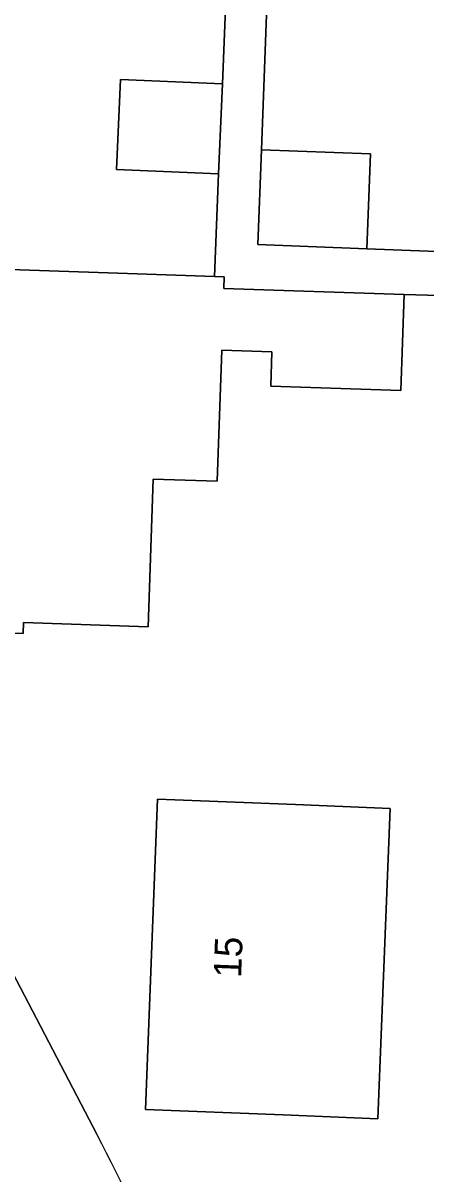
# Model space of a CAD drawing. Extents: x 161354 to 162026, y 386504 to 387460.
# Drawn here: x 161784.4 to 161799.02, y 387219.39 to 387261.11 of the extents above; entities that cross this region are included whole.
import ezdxf

# ---------------------------------------------------------------- set-up
doc = ezdxf.new("R2010")
doc.units = 0
for name, color, linetype in [('IMGEO_Erf', 7, 'Continuous'), ('IMGEO_Pand', 7, 'Continuous'), ('IMGEO_Pand_nummerreeks', 7, 'Continuous'), ('IMGEO_Rijbaan_lokaal_gesloten', 7, 'Continuous'), ('IMGEO_Rijbaan_lokaal_open', 7, 'Continuous'), ('IMGEO_Voetpad_open', 7, 'Continuous')]:
    doc.layers.add(name, color=color, linetype=linetype)

msp = doc.modelspace()

# ---------------------------------------------------------------- linework, layer by layer
at = {"layer": 'IMGEO_Erf'}
for points in [[(161793.773, 387275.753), (161793.048, 387256.512), (161797.005, 387256.363), (161796.875, 387252.925), (161802.593, 387252.71), (161802.723, 387256.147), (161806.63, 387256), (161810.54, 387255.853), (161810.41, 387252.416), (161815.107, 387252.239), (161815.236, 387255.676), (161819.143, 387255.529), (161823.063, 387255.382), (161822.934, 387251.944), (161825.266, 387251.856), (161825.395, 387255.294), (161825.415, 387257.613), (161828.231, 387257.572), (161828.131, 387255.302), (161831.124, 387255.189), (161831.841, 387261.851)], [(161782.847, 387252.205), (161787.845, 387252.035), (161791.343, 387251.915), (161791.498, 387255.64), (161787.799, 387255.794), (161787.935, 387259.061), (161791.634, 387258.907), (161792.136, 387271.398)], [(161770.52, 387252.481), (161771.687, 387250), (161776.242, 387241.569), (161787.096, 387220.809)], [(161810.979, 387250.909), (161798.225, 387251.265), (161798.105, 387247.786), (161793.391, 387247.948), (161793.434, 387249.189), (161791.609, 387249.251), (161791.448, 387244.498), (161789.125, 387244.577), (161788.943, 387239.219), (161784.42, 387239.373), (161784.406, 387238.979), (161779.736, 387239.138)]]:
    msp.add_lwpolyline(points, dxfattribs=at)
msp.add_lwpolyline([(161797.275, 387221.39), (161793.839, 387221.525), (161788.842, 387221.722), (161789.285, 387232.971), (161794.282, 387232.774), (161797.718, 387232.639)], close=True, dxfattribs=at)
msp.add_arc((161690.333, 387171.227), 108.727, 20.83483, 27.13107, dxfattribs=at)
at = {"layer": 'IMGEO_Pand'}
for points in [[(161791.498, 387255.64), (161791.634, 387258.907), (161787.935, 387259.061), (161787.799, 387255.794)], [(161793.048, 387256.512), (161792.919, 387253.074), (161796.875, 387252.925), (161797.005, 387256.363)], [(161791.609, 387249.251), (161793.434, 387249.189), (161793.391, 387247.948), (161798.105, 387247.786), (161798.225, 387251.265), (161791.686, 387251.489), (161791.7, 387251.903), (161791.343, 387251.915), (161787.845, 387252.035), (161782.847, 387252.205), (161782.84, 387251.997), (161783.994, 387251.957), (161783.928, 387250), (161783.818, 387246.768), (161782.649, 387246.808), (161780.001, 387246.898), (161779.736, 387239.138), (161784.406, 387238.979), (161784.42, 387239.373), (161788.943, 387239.219), (161789.125, 387244.577), (161791.448, 387244.498)], [(161797.275, 387221.39), (161797.718, 387232.639), (161794.282, 387232.774), (161789.285, 387232.971), (161788.842, 387221.722), (161793.839, 387221.525)]]:
    msp.add_lwpolyline(points, close=True, dxfattribs=at)
at = {"layer": 'IMGEO_Rijbaan_lokaal_gesloten'}
msp.add_arc((161444.856, 387058.011), 371.551, 23.53549, 26.53144, dxfattribs=at)
at = {"layer": 'IMGEO_Rijbaan_lokaal_open'}
msp.add_arc((161444.856, 387058.011), 371.551, 23.53549, 26.53144, dxfattribs=at)
at = {"layer": 'IMGEO_Voetpad_open'}
msp.add_lwpolyline([(161806.501, 387252.563), (161802.593, 387252.71), (161796.875, 387252.925), (161792.919, 387253.074), (161793.048, 387256.512), (161793.773, 387275.753), (161792.286, 387275.807), (161792.247, 387274.659), (161792.136, 387271.398), (161791.634, 387258.907), (161791.498, 387255.64), (161791.343, 387251.915), (161791.7, 387251.903), (161791.686, 387251.489), (161798.225, 387251.265), (161810.979, 387250.909), (161830.941, 387250.129), (161830.871, 387251.645), (161825.266, 387251.856), (161822.934, 387251.944), (161819.014, 387252.092), (161815.107, 387252.239), (161810.41, 387252.416)], close=True, dxfattribs=at)
msp.add_lwpolyline([(161787.096, 387220.809), (161776.242, 387241.569)], dxfattribs=at)
msp.add_arc((161690.333, 387171.227), 108.727, 20.83483, 27.13107, dxfattribs=at)

# ---------------------------------------------------------------- texts
at = {"layer": 'IMGEO_Pand_nummerreeks'}
msp.add_text('15', height=1, rotation=87.7448, dxfattribs=at).set_placement((161792.312, 387226.483))

doc.saveas('drawing.dxf')
